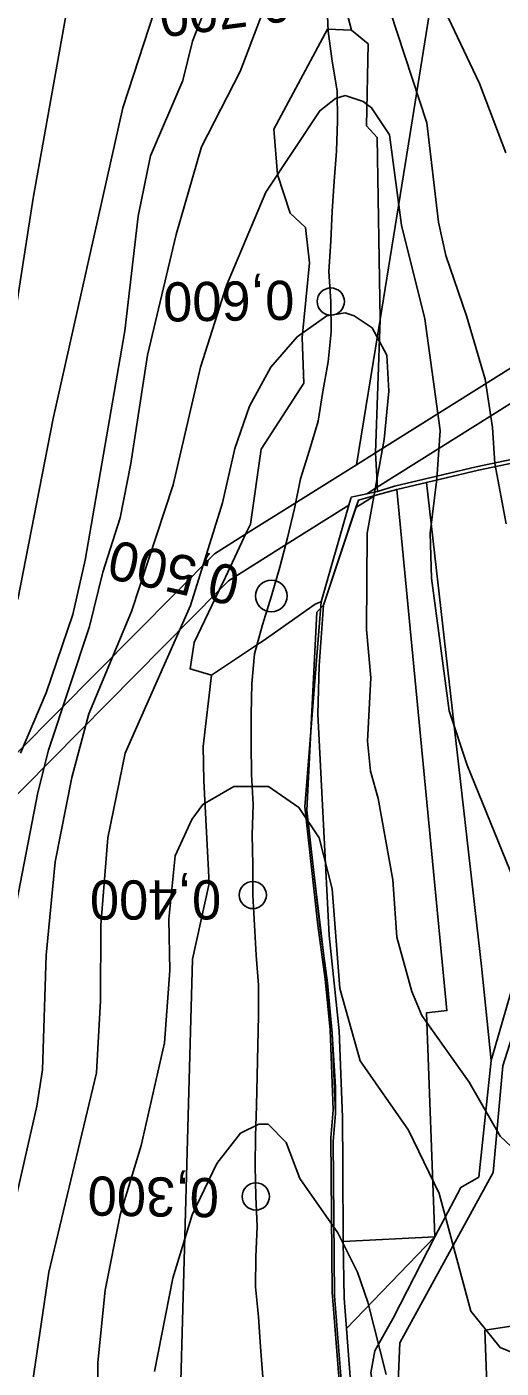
# Model space of a CAD drawing. Extents: x -510989 to -501240, y -1184665 to -1176089.
# Drawn here: x -504222.5 to -504065.2, y -1180463.9 to -1180019.2 of the extents above; entities that cross this region are included whole.
import ezdxf

# ---------------------------------------------------------------- set-up
doc = ezdxf.new("R2010")
doc.units = 0
for name, color, linetype in [('lesni_pozemek', 7, 'Continuous'), ('ostatni_plocha_x_neplodna_puda', 7, 'Continuous'), ('ostatni_plocha_x_ostatni_komunikace', 7, 'Continuous'), ('popis', 7, 'Continuous'), ('trasovani_toku', 7, 'Continuous'), ('trvaly_travni_porost', 7, 'Continuous'), ('vrstevnice_01', 7, 'Continuous'), ('vrstevnice_02', 7, 'Continuous')]:
    doc.layers.add(name, color=color, linetype=linetype)

msp = doc.modelspace()

# ---------------------------------------------------------------- linework, layer by layer
at = {"layer": 'lesni_pozemek'}
for points in [[(-504154.73, -1179745.63), (-504118.96, -1179804.04), (-504118.65, -1179839.97), (-504101.04, -1179937.1), (-504088.29, -1180010.41), (-504095.94, -1180058.02), (-504105.37, -1180116.26), (-504106.29, -1180055.88), (-504109.89, -1180052.01), (-504109.35, -1180024.81), (-504114.82, -1180020.28), (-504136.75, -1179936.43), (-504145.54, -1179834.08), (-504181.5, -1179747.24), (-504196.17, -1179733.7)], [(-503816.91, -1179982.95), (-503816.19, -1179983.95), (-503811.92, -1179989.89), (-503811.04, -1179991.11), (-503874.77, -1180029.97), (-504003.9, -1180108.03), (-504008.17, -1180110.61), (-504023.38, -1180119.81), (-504106.29, -1180171.85), (-504106.38, -1180170.13), (-504106.76, -1180162.38), (-504106.86, -1180160.4), (-504028.64, -1180111.31), (-504005.4, -1180097.26), (-504000.07, -1180094.03), (-503886.77, -1180025.54)], [(-504122.82, -1180020.01), (-504114.82, -1180020.28), (-504109.35, -1180024.81), (-504109.89, -1180052.01), (-504106.29, -1180055.88), (-504105.37, -1180116.26), (-504113.16, -1180164.35), (-504133.49, -1180177.12), (-504149.92, -1180187.43), (-504148.32, -1180184.06), (-504144.8, -1180159.2), (-504130.67, -1180137.33), (-504131.2, -1180122.22), (-504128.8, -1180097.42), (-504130.13, -1180085.68), (-504135.2, -1180081.02), (-504139.33, -1180068.11), (-504140.53, -1180053.17)], [(-504008.17, -1180110.61), (-504009.44, -1180116.76), (-504011.37, -1180146.49), (-504012.51, -1180147.18), (-504049.71, -1180160.1), (-504073.48, -1180165.02), (-504090.75, -1180169.13), (-504100.58, -1180171.48), (-504106.22, -1180173.29), (-504106.29, -1180171.85), (-504023.38, -1180119.81)], [(-504106.86, -1180160.4), (-504113.16, -1180164.35), (-504105.37, -1180116.26)], [(-504048.98, -1180161.22), (-504011.78, -1180148.29), (-504011.12, -1180177.31), (-504012.44, -1180202.52), (-504020.87, -1180221.1), (-504030.37, -1180255.84), (-504035.16, -1180278.45), (-504041.69, -1180306.96), (-504046.49, -1180317.02), (-504057.13, -1180322.58), (-504068.51, -1180361.84), (-504071.78, -1180330.55), (-504090.01, -1180170.24), (-504072.74, -1180166.13)], [(-504106.86, -1180160.4), (-504106.76, -1180162.38), (-504106.38, -1180170.13), (-504106.29, -1180171.85), (-504109.76, -1180174.03), (-504114, -1180174.92), (-504114.9, -1180175.11), (-504115.05, -1180175.58), (-504115.75, -1180177.79), (-504137.07, -1180191.18), (-504155.64, -1180202.83), (-504158.75, -1180205.97), (-504156.59, -1180201.65), (-504151.16, -1180190.07), (-504149.92, -1180187.43), (-504133.49, -1180177.12), (-504113.16, -1180164.35)], [(-504106.22, -1180173.29), (-504109.76, -1180174.03), (-504106.29, -1180171.85)], [(-504137.07, -1180191.18), (-504115.75, -1180177.79), (-504124.88, -1180209.77), (-504125.9, -1180210.2), (-504126.83, -1180210.6), (-504144.12, -1180222.74), (-504145.33, -1180223.55), (-504161.27, -1180234.18), (-504168.32, -1180232.05), (-504167, -1180223.31), (-504158.75, -1180205.97), (-504155.64, -1180202.83)], [(-504149.92, -1180187.43), (-504151.16, -1180190.07), (-504156.59, -1180201.65), (-504158.75, -1180205.97), (-504242.05, -1180290.12), (-504320.58, -1180369.45), (-504322.25, -1180371.14), (-504325.68, -1180367.68), (-504326.47, -1180364.77), (-504330.93, -1180348.29), (-504330.97, -1180348.14), (-504326.26, -1180352.89), (-504317.38, -1180351.97), (-504238.42, -1180272.54), (-504160.28, -1180193.93)], [(-504158.75, -1180205.97), (-504167, -1180223.31), (-504168.32, -1180232.05), (-504161.27, -1180234.18), (-504164.05, -1180257.75), (-504163.78, -1180269.19), (-504162.05, -1180303.24), (-504167.49, -1180328.31), (-504171.89, -1180484.05), (-504169, -1180504.66), (-504177.89, -1180512.49), (-504184.14, -1180521.51), (-504188.94, -1180536.31), (-504178.45, -1180572.38), (-504189.16, -1180577.92), (-504215.19, -1180598.91), (-504252.37, -1180627.71), (-504285.42, -1180653.45), (-504314.46, -1180671.14), (-504313.87, -1180589.03), (-504315.83, -1180489.67), (-504319.38, -1180370.96), (-504320.58, -1180369.45), (-504242.05, -1180290.12)], [(-504037.27, -1180310.01), (-504053.65, -1180379.25), (-504056.37, -1180393.18), (-504060.72, -1180415.43), (-504061.93, -1180449.93), (-504070.63, -1180451.31), (-504069.31, -1180487.09), (-504073.39, -1180500.01), (-504072.15, -1180524.74), (-504070.58, -1180529.5), (-504078.16, -1180530.88), (-504081.16, -1180531.38), (-504086.99, -1180517.68), (-504100.22, -1180489.24), (-504098.78, -1180455.43), (-504067.9, -1180398.98), (-504064.67, -1180363.6), (-504052.92, -1180326.68), (-504045.02, -1180322.02)]]:
    msp.add_lwpolyline(points, close=True, dxfattribs=at)
for points in [[(-504181.5, -1179747.24), (-504145.54, -1179834.08), (-504136.75, -1179936.43), (-504114.82, -1180020.28), (-504122.82, -1180020.01), (-504140.53, -1180053.17), (-504139.33, -1180068.11), (-504135.2, -1180081.02), (-504130.13, -1180085.68), (-504128.8, -1180097.42), (-504131.2, -1180122.22), (-504130.67, -1180137.33), (-504144.8, -1180159.2), (-504148.32, -1180184.06), (-504149.92, -1180187.43), (-504160.28, -1180193.93), (-504238.42, -1180272.54)], [(-504010.63, -1180013.06), (-504010.8, -1180021.24), (-504012.16, -1180047.22), (-504008.9, -1180070.93), (-504003.76, -1180086.71), (-504005.4, -1180097.26), (-504028.64, -1180111.31), (-504106.86, -1180160.4), (-504105.37, -1180116.26), (-504095.94, -1180058.02), (-504088.29, -1180010.41)], [(-504171.89, -1180484.05), (-504167.49, -1180328.31), (-504162.05, -1180303.24), (-504163.78, -1180269.19), (-504164.05, -1180257.75), (-504161.27, -1180234.18), (-504145.33, -1180223.55), (-504144.12, -1180222.74), (-504126.83, -1180210.6), (-504125.9, -1180210.2), (-504124.88, -1180209.77), (-504130.35, -1180277.73), (-504125.97, -1180317.02), (-504123.53, -1180334.96), (-504121.95, -1180351.7), (-504120.86, -1180378.22), (-504121.71, -1180387.47), (-504121.28, -1180438.7), (-504118.59, -1180472.22)]]:
    msp.add_lwpolyline(points, dxfattribs=at)
at = {"layer": 'ostatni_plocha_x_neplodna_puda'}
for points in [[(-504126.32, -1180213.24), (-504124.14, -1180210.9), (-504125.51, -1180231.02), (-504126.01, -1180247.04), (-504122.24, -1180320.48), (-504118.94, -1180352), (-504117.86, -1180380.61), (-504117.74, -1180396.9), (-504117.59, -1180421.92), (-504117.28, -1180440.7), (-504116.52, -1180450.7), (-504113.5, -1180490.26), (-504104.75, -1180515.14), (-504106.13, -1180515.58), (-504115.57, -1180490.42), (-504117.81, -1180473.47), (-504120.5, -1180439.93), (-504120.93, -1180388.67), (-504120.09, -1180379.43), (-504120.17, -1180370.57), (-504121.19, -1180352.89), (-504122.77, -1180336.15), (-504125.21, -1180318.2), (-504129.59, -1180278.89)], [(-504087.17, -1180420.28), (-504101.05, -1180447.32), (-504107.08, -1180458.17), (-504108.41, -1180465.43), (-504103.93, -1180492.4), (-504094.68, -1180516.92), (-504086.8, -1180532.31), (-504096.68, -1180533.96), (-504104.75, -1180515.14), (-504113.5, -1180490.26), (-504116.52, -1180450.7)], [(-504061.93, -1180449.93), (-504059, -1180498.62), (-504055.46, -1180516.63), (-504052.07, -1180526.13), (-504070.58, -1180529.5), (-504072.15, -1180524.74), (-504073.39, -1180500.01), (-504069.31, -1180487.09), (-504070.63, -1180451.31)]]:
    msp.add_lwpolyline(points, close=True, dxfattribs=at)
at = {"layer": 'ostatni_plocha_x_ostatni_komunikace'}
for points in [[(-504108.41, -1180465.43), (-504107.08, -1180458.17), (-504101.05, -1180447.32), (-504087.17, -1180420.28), (-504078.62, -1180403.96), (-504072.66, -1180400.51), (-504068.51, -1180361.84), (-504057.13, -1180322.58)], [(-504064.67, -1180363.6), (-504067.9, -1180398.98), (-504098.78, -1180455.43), (-504100.22, -1180489.24)]]:
    msp.add_lwpolyline(points, dxfattribs=at)
at = {"layer": 'popis'}
msp.add_lwpolyline([(-504117.81, -1180473.47), (-504119.16, -1180456.7), (-504120.5, -1180439.93), (-504120.93, -1180388.67), (-504120.09, -1180379.43), (-504121.19, -1180352.89), (-504123.99, -1180327.18), (-504127.4, -1180298.54), (-504129.59, -1180278.89), (-504126.32, -1180213.24), (-504124.14, -1180210.9), (-504112.55, -1180176.13), (-504107.06, -1180174.6), (-504099.84, -1180172.59), (-504090.01, -1180170.24), (-504072.74, -1180166.13), (-504048.98, -1180161.22)], dxfattribs=at)
at = {"layer": 'trasovani_toku'}
for p, q in [((-504122.57, -1180020.61), (-504122.97, -1180010.62)), ((-504121.28, -1180030.53), (-504122.57, -1180020.61)), ((-504119.55, -1180040.38), (-504121.28, -1180030.53)), ((-504119.47, -1180050.38), (-504119.55, -1180040.38)), ((-504119.85, -1180060.37), (-504119.47, -1180050.38)), ((-504120.6, -1180070.34), (-504119.85, -1180060.37)), ((-504121.22, -1180080.32), (-504120.6, -1180070.34)), ((-504121.73, -1180090.31), (-504121.22, -1180080.32)), ((-504122.3, -1180100.29), (-504121.73, -1180090.31)), ((-504121.69, -1180110.27), (-504122.3, -1180100.29)), ((-504121.52, -1180120.27), (-504121.69, -1180110.27)), ((-504122.57, -1180130.22), (-504121.52, -1180120.27)), ((-504124.29, -1180140.07), (-504122.57, -1180130.22)), ((-504125.92, -1180149.93), (-504124.29, -1180140.07)), ((-504128.73, -1180159.53), (-504125.92, -1180149.93)), ((-504131.72, -1180169.07), (-504128.73, -1180159.53)), ((-504133.74, -1180178.87), (-504131.72, -1180169.07)), ((-504136.06, -1180188.59), (-504133.74, -1180178.87)), ((-504138.57, -1180198.28), (-504136.06, -1180188.59)), ((-504141.4, -1180207.87), (-504138.57, -1180198.28)), ((-504144.29, -1180217.44), (-504141.4, -1180207.87)), ((-504146.94, -1180227.08), (-504144.29, -1180217.44)), ((-504147.88, -1180237.04), (-504146.94, -1180227.08)), ((-504148.12, -1180247.04), (-504147.88, -1180237.04)), ((-504148.12, -1180257.04), (-504148.12, -1180247.04)), ((-504147.93, -1180267.03), (-504148.12, -1180257.04)), ((-504147.43, -1180277.02), (-504147.93, -1180267.03)), ((-504147.72, -1180287.02), (-504147.43, -1180277.02)), ((-504147.51, -1180297.02), (-504147.72, -1180287.02)), ((-504147.56, -1180307.02), (-504147.51, -1180297.02)), ((-504147, -1180317), (-504147.56, -1180307.02)), ((-504146.45, -1180326.98), (-504147, -1180317)), ((-504145.64, -1180336.95), (-504146.45, -1180326.98)), ((-504145.7, -1180346.95), (-504145.64, -1180336.95)), ((-504145.88, -1180356.95), (-504145.7, -1180346.95)), ((-504146.09, -1180366.95), (-504145.88, -1180356.95)), ((-504146.32, -1180376.94), (-504146.09, -1180366.95)), ((-504146.61, -1180386.94), (-504146.32, -1180376.94)), ((-504146.77, -1180396.94), (-504146.61, -1180386.94)), ((-504146.56, -1180406.94), (-504146.77, -1180396.94)), ((-504146.07, -1180416.92), (-504146.56, -1180406.94)), ((-504146.5, -1180426.92), (-504146.07, -1180416.92)), ((-504146.65, -1180436.91), (-504146.5, -1180426.92)), ((-504145.66, -1180446.86), (-504146.65, -1180436.91)), ((-504144.98, -1180456.84), (-504145.66, -1180446.86)), ((-504144.23, -1180466.81), (-504144.98, -1180456.84))]:
    msp.add_line(p, q, dxfattribs=at)
for centre, radius in [((-504121.69, -1180110.27), 4.5), ((-504141.4, -1180207.87), 5.25), ((-504147.56, -1180307.02), 4.5), ((-504146.56, -1180406.94), 4.5)]:
    msp.add_circle(centre, radius, dxfattribs=at)
at = {"layer": 'trvaly_travni_porost'}
for points in [[(-504099.84, -1180172.59), (-504090.01, -1180170.24), (-504071.78, -1180330.55), (-504068.51, -1180361.84), (-504072.66, -1180400.51), (-504078.62, -1180403.96), (-504087.17, -1180420.28), (-504090.01, -1180346.1), (-504083.18, -1180345.3)], [(-504107.06, -1180174.6), (-504099.84, -1180172.59), (-504083.18, -1180345.3), (-504090.01, -1180346.1), (-504087.17, -1180420.28), (-504117.59, -1180421.92), (-504117.74, -1180396.9), (-504117.86, -1180380.61), (-504118.94, -1180352), (-504122.24, -1180320.48), (-504126.01, -1180247.04), (-504125.51, -1180231.02), (-504124.14, -1180210.9), (-504113.36, -1180178.56), (-504108.79, -1180175.69)], [(-504107.06, -1180174.6), (-504108.79, -1180175.69), (-504113.36, -1180178.56), (-504112.55, -1180176.13)], [(-504087.17, -1180420.28), (-504116.52, -1180450.7), (-504117.28, -1180440.7), (-504117.59, -1180421.92)]]:
    msp.add_lwpolyline(points, close=True, dxfattribs=at)
at = {"layer": 'vrstevnice_01'}
for points in [[(-504234.31, -1180165), (-504220.41, -1180076), (-504208.19, -1180008), (-504197.91, -1179972), (-504191.91, -1179947), (-504187.59, -1179925), (-504182.19, -1179880), (-504182.81, -1179857), (-504186.09, -1179826), (-504186.81, -1179808), (-504188.59, -1179795), (-504189.41, -1179777), (-504191.59, -1179758)], [(-504160.09, -1180005), (-504167.59, -1180024), (-504170.69, -1180037), (-504181.5, -1180062), (-504185.5, -1180082)], [(-504063.69, -1180061), (-504072.41, -1180038), (-504083.81, -1180014)], [(-504116.91, -1180042), (-504120.09, -1180043), (-504125.31, -1180047), (-504143.19, -1180074), (-504156.31, -1180105), (-504164.91, -1180132), (-504173.91, -1180171), (-504187.81, -1180213), (-504201.91, -1180247), (-504207.5, -1180268), (-504213.09, -1180296), (-504216.09, -1180327), (-504217.31, -1180365), (-504219.19, -1180377), (-504227.31, -1180413)], [(-504059.81, -1180305), (-504076.5, -1180264), (-504082.41, -1180246), (-504088.31, -1180202), (-504088.81, -1180187), (-504086.5, -1180169), (-504085.41, -1180153), (-504090.5, -1180116), (-504098.31, -1180085), (-504102.19, -1180055), (-504108.19, -1180046), (-504111, -1180044), (-504116.91, -1180042)], [(-504185.5, -1180082), (-504190, -1180120), (-504203.09, -1180196), (-504207.19, -1180214), (-504216, -1180240), (-504224.59, -1180260)], [(-504055.81, -1180461), (-504065.59, -1180457), (-504075.31, -1180445), (-504085.81, -1180406), (-504095.91, -1180385), (-504111.91, -1180362), (-504118.69, -1180338), (-504121.19, -1180305), (-504125.5, -1180288), (-504132.31, -1180278), (-504142.31, -1180271), (-504153.81, -1180271), (-504164.09, -1180277), (-504167.81, -1180282), (-504173.31, -1180294), (-504175.41, -1180315), (-504175, -1180332), (-504176.81, -1180356), (-504184.59, -1180390), (-504191.5, -1180413), (-504196.5, -1180438), (-504198.91, -1180462), (-504198.81, -1180482)]]:
    msp.add_lwpolyline(points, dxfattribs=at)
at = {"layer": 'vrstevnice_02'}
for points in [[(-504225.41, -1180209), (-504213.69, -1180149), (-504190.59, -1180046), (-504171.41, -1179987)], [(-504226.5, -1180313), (-504218.81, -1180273), (-504215.31, -1180259), (-504201.69, -1180218), (-504197.31, -1180200), (-504191.5, -1180182), (-504188, -1180164), (-504182.41, -1180128), (-504173, -1180088), (-504164.59, -1180059), (-504151.69, -1180034), (-504139.59, -1180002)], [(-504102, -1180014), (-504089.91, -1180051), (-504086, -1180084), (-504083.59, -1180095), (-504076.69, -1180115), (-504070.5, -1180136)], [(-504199.41, -1180366), (-504198, -1180342), (-504197.91, -1180317), (-504195.59, -1180288), (-504189.81, -1180260), (-504168.19, -1180211), (-504157.59, -1180177), (-504153.5, -1180159), (-504148.59, -1180145), (-504141.59, -1180132), (-504132.81, -1180122), (-504123, -1180115), (-504116.91, -1180114), (-504113.91, -1180115), (-504108, -1180119), (-504103.09, -1180128), (-504102.41, -1180140), (-504104, -1180156), (-504109.69, -1180187), (-504109.91, -1180219), (-504108.41, -1180235), (-504109.5, -1180256), (-504108.5, -1180266), (-504106, -1180275), (-504101.09, -1180302), (-504099.81, -1180321), (-504094.81, -1180339), (-504091.5, -1180347), (-504075.81, -1180369), (-504065.59, -1180387), (-504060.19, -1180392)], [(-504070.5, -1180136), (-504068.09, -1180152), (-504067.31, -1180164), (-504063.59, -1180184)], [(-504223.59, -1180489), (-504215.19, -1180432), (-504199.41, -1180366)], [(-504103.31, -1180466), (-504109.41, -1180442), (-504112.81, -1180432), (-504119.41, -1180419), (-504132, -1180401), (-504136.5, -1180389), (-504142.41, -1180383), (-504145.5, -1180383), (-504151.59, -1180386), (-504159.5, -1180396), (-504167.69, -1180413), (-504174.09, -1180434), (-504180.19, -1180465)]]:
    msp.add_lwpolyline(points, dxfattribs=at)

# ---------------------------------------------------------------- texts
at = {"layer": 'trasovani_toku'}
for s, rotation, p in [('0,700', 187.4508, (-504136.16, -1180004.24)), ('0,600', 180.8239, (-504133.87, -1180103.31)), ('0,500', 167.6492, (-504151.09, -1180198.51)), ('0,400', 180.0992, (-504158.05, -1180302.1)), ('0,300', 179.1693, (-504158.69, -1180400.89))]:
    msp.add_text(s, height=13, rotation=rotation, dxfattribs=at).set_placement(p)

doc.saveas('drawing.dxf')
